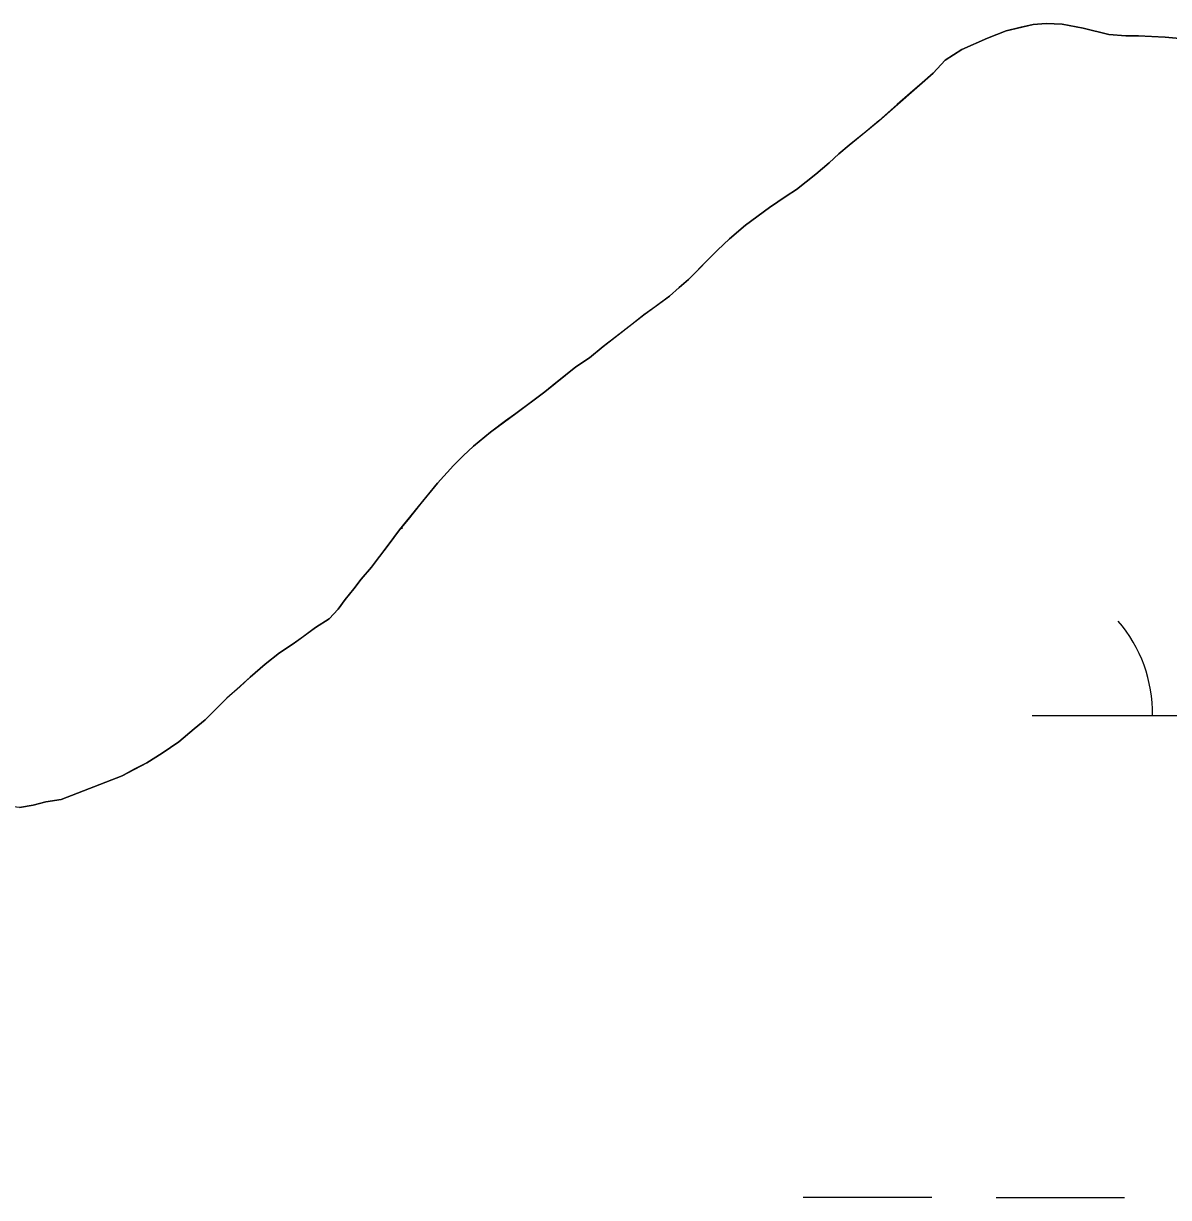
# Model space of a CAD drawing. Extents: x 3148686 to 3186545, y 916144 to 941516.
# Drawn here: x 3161582.6 to 3161867.8, y 928454.8 to 928747.2 of the extents above; entities that cross this region are included whole.
import ezdxf

# ---------------------------------------------------------------- set-up
doc = ezdxf.new("R2010")
doc.units = 0
for name, color, linetype in [('V-SITE-VEGE', 7, 'Continuous'), ('V-TOPO-SHOR', 7, 'Continuous'), ('V-WETL-SWMP', 7, 'Continuous')]:
    doc.layers.add(name, color=color, linetype=linetype)

msp = doc.modelspace()

# ---------------------------------------------------------------- linework, layer by layer
at = {"layer": 'V-SITE-VEGE'}
for points in [[(3161591.98, 928553.92), (3161607.15, 928559.81), (3161613.33, 928563.05), (3161617.12, 928565.47), (3161621.3, 928568.29), (3161625.09, 928571.52), (3161627.87, 928573.73), (3161633.24, 928579.17), (3161639.01, 928584.4), (3161642.8, 928587.62), (3161646.38, 928590.44), (3161649.77, 928592.66), (3161655.34, 928596.7), (3161658.73, 928598.91), (3161660.92, 928601.33), (3161662.71, 928603.74), (3161664.89, 928606.35), (3161666.68, 928608.76), (3161669.26, 928611.78), (3161673.43, 928617.2), (3161676.21, 928621.02), (3161685.74, 928632.68), (3161689.72, 928637.1), (3161692.1, 928639.52), (3161694.69, 928641.93), (3161698.87, 928645.36), (3161705.25, 928650), (3161712.42, 928655.44), (3161720.18, 928661.68), (3161723.57, 928663.9), (3161726.95, 928666.73), (3161737.11, 928674.59), (3161743.48, 928679.22), (3161745.87, 928681.44), (3161748.26, 928683.45), (3161755.42, 928690.69), (3161758.4, 928693.51), (3161762.39, 928696.94), (3161768.36, 928701.37), (3161772.55, 928704.2), (3161775.14, 928705.81), (3161779.91, 928709.64), (3161783.3, 928712.46), (3161785.69, 928714.67), (3161788.28, 928716.89), (3161795.64, 928722.93), (3161809.17, 928734.81), (3161812.16, 928738.03), (3161816.34, 928740.66), (3161822.73, 928743.49), (3161827.32, 928745.32), (3161834.11, 928746.96), (3161837.31, 928747.18), (3161841.31, 928747), (3161846.52, 928746.03), (3161852.92, 928744.47), (3161857.13, 928744.09), (3161860.33, 928744.11), (3161866.93, 928743.75), (3161871.54, 928743.38)], [(3161581.59, 928551.86), (3161584.99, 928552.48), (3161588.18, 928553.3), (3161591.98, 928553.92)]]:
    msp.add_lwpolyline(points, dxfattribs=at)
at = {"layer": 'V-TOPO-SHOR'}
for points in [[(3161871.54, 928743.38), (3161866.93, 928743.75), (3161863.53, 928743.93), (3161860.33, 928744.11), (3161857.13, 928744.09), (3161852.93, 928744.47), (3161846.52, 928746.03), (3161841.31, 928747), (3161837.31, 928747.18), (3161834.11, 928746.96), (3161830.71, 928746.14), (3161827.32, 928745.32), (3161822.73, 928743.49), (3161816.34, 928740.66), (3161812.16, 928738.03), (3161809.17, 928734.81), (3161806.39, 928732.4), (3161803.4, 928729.78), (3161800.22, 928726.96), (3161795.64, 928722.93), (3161792.45, 928720.31), (3161788.27, 928716.89), (3161785.69, 928714.67), (3161783.3, 928712.46), (3161779.91, 928709.64), (3161775.14, 928705.81), (3161772.55, 928704.2), (3161768.36, 928701.37), (3161762.39, 928696.94), (3161758.4, 928693.51), (3161755.42, 928690.69), (3161753.23, 928688.48), (3161748.26, 928683.45), (3161745.87, 928681.44), (3161743.48, 928679.22), (3161739.9, 928676.6), (3161737.11, 928674.59), (3161734.52, 928672.57), (3161730.14, 928669.14), (3161726.95, 928666.73), (3161723.57, 928663.9), (3161720.18, 928661.68), (3161715.2, 928657.65), (3161712.42, 928655.44), (3161709.43, 928653.22), (3161705.25, 928650), (3161702.66, 928648.18), (3161698.87, 928645.36), (3161694.69, 928641.93), (3161692.1, 928639.52), (3161689.72, 928637.1), (3161685.74, 928632.68), (3161681.57, 928627.65), (3161678.39, 928623.64), (3161676.21, 928621.02), (3161673.43, 928617.2), (3161671.25, 928614.39), (3161669.26, 928611.78), (3161666.68, 928608.76), (3161664.89, 928606.35), (3161662.71, 928603.74), (3161660.92, 928601.33), (3161658.73, 928598.92), (3161655.34, 928596.7), (3161652.36, 928594.48), (3161649.77, 928592.66), (3161646.38, 928590.44), (3161642.8, 928587.62), (3161639.01, 928584.4), (3161636.43, 928581.99), (3161633.24, 928579.17), (3161630.66, 928576.55), (3161627.87, 928573.73), (3161625.09, 928571.52)], [(3161625.09, 928571.52), (3161621.3, 928568.29), (3161617.12, 928565.47), (3161613.33, 928563.05), (3161610.14, 928561.43), (3161607.15, 928559.81), (3161591.98, 928553.92)], [(3161591.98, 928553.92), (3161588.18, 928553.3), (3161584.99, 928552.48), (3161581.59, 928551.86)]]:
    msp.add_lwpolyline(points, dxfattribs=at)
at = {"layer": 'V-WETL-SWMP'}
for p, q in [((3161676.56, 928621.44), (3161677, 928621.44)), ((3161833.79, 928574.85), (3161933.79, 928574.74)), ((3161776.82, 928454.84), (3161808.82, 928454.8)), ((3161824.82, 928454.79), (3161856.82, 928454.75))]:
    msp.add_line(p, q, dxfattribs=at)
for points in [[(3161871.54, 928743.38), (3161866.93, 928743.75), (3161863.53, 928743.93), (3161860.33, 928744.11), (3161857.13, 928744.09), (3161852.93, 928744.47), (3161846.52, 928746.03), (3161841.31, 928747), (3161837.31, 928747.18), (3161834.11, 928746.96), (3161827.32, 928745.32), (3161822.73, 928743.49), (3161816.34, 928740.66), (3161812.16, 928738.03), (3161809.17, 928734.81), (3161806.39, 928732.4), (3161803.4, 928729.78), (3161800.22, 928726.96), (3161795.64, 928722.93), (3161792.45, 928720.31), (3161788.27, 928716.89), (3161785.69, 928714.67), (3161783.3, 928712.46), (3161779.91, 928709.64), (3161775.14, 928705.81), (3161772.54, 928704.19), (3161768.36, 928701.37), (3161762.38, 928696.93), (3161758.4, 928693.51), (3161755.42, 928690.69), (3161748.26, 928683.45), (3161745.87, 928681.44), (3161743.48, 928679.22), (3161739.9, 928676.6), (3161737.11, 928674.58), (3161734.52, 928672.57), (3161730.14, 928669.14), (3161726.95, 928666.72), (3161723.57, 928663.9), (3161720.18, 928661.68), (3161715.2, 928657.65), (3161712.42, 928655.44), (3161709.43, 928653.22), (3161705.25, 928650), (3161702.66, 928648.18), (3161698.87, 928645.36), (3161694.69, 928641.93), (3161692.1, 928639.52), (3161689.72, 928637.1), (3161685.74, 928632.68), (3161681.57, 928627.65), (3161678.39, 928623.63), (3161676.21, 928621.02), (3161673.43, 928617.21), (3161671.25, 928614.39), (3161669.26, 928611.78), (3161666.68, 928608.76), (3161664.89, 928606.35), (3161662.71, 928603.74), (3161660.92, 928601.33), (3161658.73, 928598.92), (3161655.35, 928596.7), (3161652.36, 928594.48), (3161649.77, 928592.66), (3161646.38, 928590.44), (3161642.8, 928587.62), (3161639.01, 928584.4), (3161636.43, 928581.98), (3161633.24, 928579.17), (3161627.87, 928573.73), (3161625.09, 928571.52), (3161621.3, 928568.29), (3161617.12, 928565.47), (3161613.33, 928563.05), (3161610.14, 928561.43), (3161607.15, 928559.81), (3161591.98, 928553.92)], [(3161591.98, 928553.92), (3161588.18, 928553.3), (3161584.99, 928552.48), (3161581.59, 928551.86), (3161578.59, 928552.24), (3161574.99, 928552.22), (3161571.99, 928552.61), (3161568.18, 928553.58), (3161563.57, 928554.96), (3161558.96, 928556.73), (3161556.15, 928558.12), (3161552.14, 928560.49), (3161547.12, 928563.86), (3161542.9, 928566.84), (3161538.68, 928569.62), (3161535.87, 928571.6), (3161532.46, 928573.98), (3161528.84, 928576.16), (3161524.63, 928578.54), (3161521.82, 928579.92), (3161518.41, 928581.9), (3161515.6, 928583.48), (3161512.18, 928585.87)]]:
    msp.add_lwpolyline(points, dxfattribs=at)
msp.add_arc((3161828.55, 928575.33), 35.25, 359.1678, 40.7115, dxfattribs=at)

doc.saveas('drawing.dxf')
